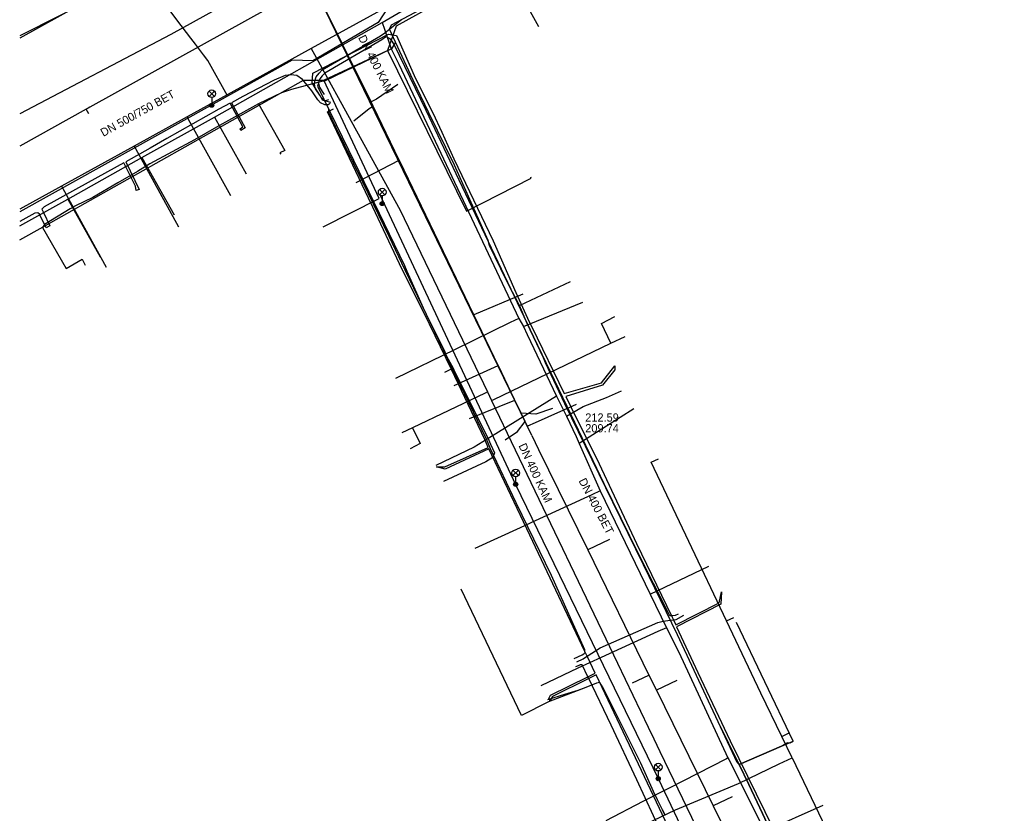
# Model space of a CAD drawing. Extents: x -595540 to -593988, y -1160850 to -1159202.
# Drawn here: x -595539.6 to -595443.1, y -1159905.6 to -1159828.2 of the extents above; entities that cross this region are included whole.
import ezdxf

# ---------------------------------------------------------------- set-up
doc = ezdxf.new("R2010")
doc.units = 0
for name, color, linetype in [('BVK-JEDNOTNA_popisy', 7, 'Continuous'), ('BVK-JEDNOTNA_trasa sítě', 7, 'Continuous'), ('BVK-KANALIZACE_ vyřazená trasa sítě', 7, 'Continuous'), ('BVK-VODOVOD_trasa sítě', 7, 'Continuous'), ('CETIN_kabel podzemní', 7, 'Continuous'), ('DESTOVA_trasa neprovozované sítě', 7, 'Continuous'), ('DPMB_trolejové vedení-nosné lano', 7, 'Continuous'), ('DSP-SDEL-VODAFONE_kabel', 7, 'Continuous'), ('EON-NN_kabel', 7, 'Continuous'), ('EON-NN_kabel zrušené sítě', 7, 'Continuous'), ('INNOGY-NTL_trasa sítě', 7, 'Continuous'), ('JEDNOTNA_trasa neprovozované sítě', 7, 'Continuous'), ('TSB_kabel VO', 7, 'Continuous'), ('TSB_lampy VO', 7, 'Continuous')]:
    doc.layers.add(name, color=color, linetype=linetype)

msp = doc.modelspace()

# ---------------------------------------------------------------- linework, layer by layer
at = {"layer": 'BVK-JEDNOTNA_popisy'}
msp.add_line((-595484.421, -1159867.503), (-595484.421, -1159867.503), dxfattribs=at)
at = {"layer": 'BVK-JEDNOTNA_trasa sítě'}
msp.add_line((-595489.644, -1159868.747), (-595488.983, -1159870.093), dxfattribs=at)
for points in [[(-595511.04, -1159824.63), (-595532.734, -1159836.688), (-595532.924, -1159836.794), (-595533.092, -1159836.887), (-595539.58, -1159840.492)], [(-595489.644, -1159868.747), (-595489.975, -1159868.019), (-595490.07, -1159867.811), (-595490.275, -1159867.386), (-595490.281, -1159867.373), (-595490.648, -1159866.611), (-595490.678, -1159866.548), (-595491.292, -1159865.274), (-595491.316, -1159865.224), (-595492.895, -1159861.944), (-595492.909, -1159861.916), (-595495.295, -1159856.959), (-595495.298, -1159856.952), (-595502.517, -1159841.96), (-595502.563, -1159841.864), (-595505.072, -1159836.653), (-595505.101, -1159836.593), (-595505.298, -1159836.184), (-595505.309, -1159836.161), (-595511.04, -1159824.63)], [(-595488.983, -1159870.093), (-595484.176, -1159879.883), (-595478.211, -1159892.113), (-595477.472, -1159893.603), (-595471.94, -1159904.894), (-595468.956, -1159910.953)]]:
    msp.add_lwpolyline(points, dxfattribs=at)
at = {"layer": 'BVK-KANALIZACE_ vyřazená trasa sítě'}
for q in [(-595511.04, -1159824.63), (-595488.983, -1159870.093)]:
    msp.add_line((-595489.644, -1159868.747), q, dxfattribs=at)
at = {"layer": 'BVK-VODOVOD_trasa sítě'}
for p, q in [((-595511.159, -1159830.977), (-595511.002, -1159831.262)), ((-595477.135, -1159899.573), (-595450.467, -1159955.172))]:
    msp.add_line(p, q, dxfattribs=at)
for points in [[(-595437.122, -1159790.178), (-595442.403, -1159793.089), (-595456.149, -1159800.664), (-595462.821, -1159804.341), (-595470.292, -1159808.458), (-595479.901, -1159813.753), (-595489.28, -1159818.921), (-595493.235, -1159821.101), (-595511.159, -1159830.977)], [(-595493.235, -1159821.101), (-595493.076, -1159821.389), (-595488.975, -1159828.832)], [(-595511.159, -1159830.977), (-595518.058, -1159834.778), (-595519.349, -1159835.49), (-595523.262, -1159837.646), (-595528.433, -1159840.496), (-595535.504, -1159844.393), (-595539.58, -1159846.639)], [(-595511.002, -1159831.262), (-595502.48, -1159846.732), (-595493.965, -1159864.484), (-595493.565, -1159865.318), (-595491.25, -1159870.144)], [(-595523.262, -1159837.646), (-595523.139, -1159837.869), (-595519.03, -1159845.326)], [(-595528.433, -1159840.496), (-595528.308, -1159840.724), (-595524.089, -1159848.379)], [(-595535.504, -1159844.393), (-595535.384, -1159844.612), (-595531.152, -1159852.291)], [(-595481.924, -1159859.734), (-595482.847, -1159857.81), (-595481.528, -1159857.128)], [(-595493.565, -1159865.318), (-595493.333, -1159865.207), (-595481.924, -1159859.734), (-595480.527, -1159859.064)], [(-595493.965, -1159864.484), (-595494.185, -1159864.59), (-595501.268, -1159867.987), (-595502.317, -1159868.49)], [(-595501.268, -1159867.987), (-595500.529, -1159869.528), (-595501.491, -1159870.041)], [(-595491.25, -1159870.144), (-595481.269, -1159890.953), (-595478.272, -1159897.202), (-595477.725, -1159898.342), (-595477.135, -1159899.573)]]:
    msp.add_lwpolyline(points, dxfattribs=at)
at = {"layer": 'CETIN_kabel podzemní'}
for points in [[(-595466.83, -1159808.85), (-595469.25, -1159810.19), (-595502.85, -1159828.77), (-595503.7, -1159831.15)], [(-595509.93, -1159834.07), (-595503.7, -1159831.15)], [(-595503.7, -1159831.15), (-595495.99, -1159846.84), (-595489.69, -1159843.62), (-595489.74, -1159843.53)], [(-595539.58, -1159849.627), (-595537.29, -1159848.38), (-595511.9, -1159834.04), (-595509.93, -1159834.07)], [(-595510, -1159848.375), (-595504.53, -1159845.59), (-595509.93, -1159834.07)], [(-595470.65, -1159886.83), (-595477.99, -1159871.34), (-595477.26, -1159871)], [(-595488.02, -1159894.73), (-595490.649, -1159896.057), (-595496.531, -1159883.724)], [(-595470.65, -1159886.83), (-595469.93, -1159886.49)], [(-595467.28, -1159893.87), (-595470.65, -1159886.83)], [(-595464.14, -1159898.57), (-595469.68, -1159887)], [(-595483, -1159892.85), (-595483.31, -1159892.9), (-595484.37, -1159893.34), (-595488.02, -1159894.73)], [(-595476.89, -1159905.26), (-595477.37, -1159904.3), (-595477.77, -1159903.49), (-595479, -1159900.7), (-595482.67, -1159893.36), (-595483, -1159892.85)], [(-595465.25, -1159898.1), (-595467.28, -1159893.87)], [(-595469.4, -1159900.85), (-595471.39, -1159896.82)], [(-595465.25, -1159898.1), (-595464.53, -1159897.76)], [(-595469.4, -1159900.85), (-595465.27, -1159899.06), (-595464.14, -1159898.57)], [(-595464.25, -1159900.18), (-595465.25, -1159898.1)], [(-595465.51, -1159900.78), (-595464.25, -1159900.18)], [(-595464.25, -1159900.18), (-595459.45, -1159910.18)], [(-595480.65, -1159907.69), (-595475.61, -1159905.26), (-595469.48, -1159902.69), (-595465.51, -1159900.78)], [(-595468.47, -1159902.8), (-595469.4, -1159900.85)], [(-595453.23, -1159934.47), (-595455.24, -1159930.24), (-595456.16, -1159928.54), (-595456.44, -1159927.74), (-595459.54, -1159921.22), (-595463.25, -1159913.8), (-595463.85, -1159912.58), (-595466.23, -1159907.64), (-595466.64, -1159906.67), (-595467.4, -1159905.06), (-595468.47, -1159902.8)], [(-595476.66, -1159905.72), (-595476.89, -1159905.26)]]:
    msp.add_lwpolyline(points, dxfattribs=at)
at = {"layer": 'DESTOVA_trasa neprovozované sítě'}
for p, q in [((-595480.89, -1159805.15), (-595524.86, -1159829.61)), ((-595524.86, -1159829.61), (-595539.58, -1159837.353))]:
    msp.add_line(p, q, dxfattribs=at)
for points in [[(-595502.69, -1159834.48), (-595504.792, -1159835.918), (-595505.309, -1159836.161)], [(-595506.983, -1159838.024), (-595505.493, -1159836.834), (-595505.101, -1159836.593)], [(-595487.61, -1159866.11), (-595489.242, -1159866.666), (-595490.678, -1159866.548)], [(-595492.24, -1159869.15), (-595491.034, -1159868.338), (-595490.281, -1159867.373)]]:
    msp.add_lwpolyline(points, dxfattribs=at)
at = {"layer": 'DPMB_trolejové vedení-nosné lano'}
for points in [[(-595527.852, -1159823.765), (-595539.58, -1159829.737)], [(-595519.316, -1159835.587), (-595521.247, -1159832.125), (-595521.654, -1159831.582), (-595522.425, -1159830.546), (-595522.886, -1159829.942), (-595524.257, -1159828.168), (-595524.804, -1159827.43), (-595525.366, -1159826.742), (-595525.895, -1159826.144), (-595527.852, -1159823.765)]]:
    msp.add_lwpolyline(points, dxfattribs=at)
at = {"layer": 'DSP-SDEL-VODAFONE_kabel'}
for p, q in [((-595503.31, -1159828.64), (-595498.7, -1159826.17)), ((-595503.51, -1159829.06), (-595503.31, -1159828.64)), ((-595502.93, -1159830.34), (-595503.51, -1159829.06)), ((-595503.33, -1159830.98), (-595509.78, -1159834.13)), ((-595502.93, -1159830.34), (-595503.33, -1159830.98)), ((-595501.2, -1159834.04), (-595502.93, -1159830.34)), ((-595499.67, -1159837.25), (-595501.2, -1159834.04)), ((-595513.08, -1159834.97), (-595514.04, -1159835.29)), ((-595510.4, -1159834.25), (-595513.08, -1159834.97)), ((-595510.4, -1159834.25), (-595510.55, -1159834.64)), ((-595510.55, -1159834.64), (-595507.53, -1159840.85)), ((-595509.78, -1159834.13), (-595510.4, -1159834.25)), ((-595514.04, -1159835.29), (-595516.29, -1159836.36)), ((-595516.29, -1159836.36), (-595520.38, -1159838.64)), ((-595516.29, -1159836.36), (-595513.72, -1159840.91)), ((-595497.19, -1159842.36), (-595499.67, -1159837.25)), ((-595520.38, -1159838.64), (-595522.55, -1159839.89)), ((-595522.55, -1159839.89), (-595526.91, -1159842.23)), ((-595513.72, -1159840.91), (-595514.21, -1159841.15)), ((-595514.21, -1159841.15), (-595514.13, -1159841.28)), ((-595507.53, -1159840.85), (-595502.06, -1159852.15)), ((-595526.91, -1159842.23), (-595528.11, -1159842.98)), ((-595493.88, -1159849.69), (-595497.19, -1159842.36)), ((-595528.11, -1159842.98), (-595530.02, -1159844.08)), ((-595530.02, -1159844.08), (-595532.46, -1159845.5)), ((-595532.46, -1159845.5), (-595534.15, -1159846.33)), ((-595534.65, -1159846.61), (-595537.17, -1159848.13)), ((-595534.15, -1159846.33), (-595534.65, -1159846.61)), ((-595537.17, -1159848.13), (-595537.35, -1159848.42)), ((-595537.35, -1159848.42), (-595535.04, -1159852.44)), ((-595493.75, -1159850.18), (-595493.88, -1159849.69)), ((-595492.09, -1159853.61), (-595493.75, -1159850.18)), ((-595535.04, -1159852.44), (-595533.51, -1159851.54)), ((-595533.51, -1159851.54), (-595533.19, -1159852.11)), ((-595502.06, -1159852.15), (-595501.81, -1159852.71)), ((-595501.81, -1159852.71), (-595500.09, -1159856.57)), ((-595491.88, -1159854.07), (-595492.09, -1159853.61)), ((-595490.83, -1159856.06), (-595491.88, -1159854.07)), ((-595490.83, -1159856.06), (-595485.86, -1159853.7)), ((-595490.08, -1159857.79), (-595490.83, -1159856.06)), ((-595500.09, -1159856.57), (-595498.18, -1159860.42)), ((-595489.8, -1159858.42), (-595490.08, -1159857.79)), ((-595488.5, -1159861.14), (-595489.8, -1159858.42)), ((-595498.18, -1159860.42), (-595497.95, -1159861)), ((-595497.95, -1159861), (-595497.32, -1159862.17)), ((-595488.31, -1159861.63), (-595488.5, -1159861.14)), ((-595486.4, -1159865.63), (-595488.31, -1159861.63)), ((-595497.32, -1159862.17), (-595498.15, -1159862.58)), ((-595497.32, -1159862.17), (-595497.16, -1159862.5)), ((-595497.16, -1159862.5), (-595493.91, -1159868.96)), ((-595481.73, -1159875.24), (-595486.4, -1159865.63)), ((-595493.91, -1159868.96), (-595493.66, -1159869.58)), ((-595493.66, -1159869.58), (-595493.26, -1159870.42)), ((-595493.26, -1159870.42), (-595493.42, -1159870.87)), ((-595494.13, -1159871.3), (-595498.25, -1159873.24)), ((-595493.42, -1159870.87), (-595494.13, -1159871.3)), ((-595478.752, -1159881.347), (-595481.73, -1159875.24)), ((-595475.42, -1159888.18), (-595478.752, -1159881.347)), ((-595469.61, -1159900.64), (-595475.42, -1159888.18)), ((-595469.4, -1159900.85), (-595469.61, -1159900.64))]:
    msp.add_line(p, q, dxfattribs=at)
for points in [[(-595476.648, -1159905.745), (-595476.889, -1159905.263), (-595477.37, -1159904.3), (-595477.77, -1159903.49), (-595479, -1159900.7), (-595482.67, -1159893.36), (-595483, -1159892.85), (-595483.31, -1159892.9), (-595484.37, -1159893.34), (-595485.13, -1159893.63), (-595486.46, -1159894.01), (-595488.114, -1159894.524)], [(-595464.154, -1159898.61), (-595464.45, -1159898.75), (-595464.69, -1159898.74), (-595465.27, -1159899.06), (-595469.4, -1159900.85), (-595468.472, -1159902.803), (-595467.4, -1159905.06), (-595466.64, -1159906.67)], [(-595476.889, -1159905.263), (-595476.66, -1159905.72)]]:
    msp.add_lwpolyline(points, dxfattribs=at)
at = {"layer": 'EON-NN_kabel'}
for points in [[(-595509.462, -1159835.964), (-595509.764, -1159836.076), (-595509.985, -1159835.957), (-595510.177, -1159835.748), (-595510.327, -1159835.519), (-595510.735, -1159834.897), (-595510.753, -1159834.807), (-595510.831, -1159834.422), (-595510.814, -1159834.136), (-595510.658, -1159833.739), (-595510.385, -1159833.386), (-595510.072, -1159833.057), (-595507.829, -1159831.742), (-595504.405, -1159829.735), (-595503.98, -1159829.426), (-595502.357, -1159828.143)], [(-595509.249, -1159836.237), (-595510.01, -1159836.049), (-595510.327, -1159835.519), (-595510.753, -1159834.807), (-595511.056, -1159834.301), (-595510.982, -1159833.384), (-595507.829, -1159831.742), (-595503.623, -1159829.552), (-595502.837, -1159829.689), (-595500.988, -1159833.889), (-595499.275, -1159837.248), (-595498.427, -1159839.143), (-595497.256, -1159841.723), (-595493.404, -1159849.719), (-595491.194, -1159854.77), (-595489.889, -1159857.652), (-595489.634, -1159858.126), (-595486.491, -1159864.62), (-595482.837, -1159863.599), (-595481.539, -1159861.923), (-595481.525, -1159862.333), (-595482.753, -1159863.838), (-595486.33, -1159864.939), (-595485.791, -1159866.012), (-595483.066, -1159871.512), (-595479.438, -1159879.272), (-595476.004, -1159886.342), (-595475.814, -1159886.733), (-595475.588, -1159887.198), (-595471.358, -1159885.059), (-595471.133, -1159883.978), (-595471.183, -1159885.208), (-595475.532, -1159887.41), (-595473.443, -1159891.874), (-595470.273, -1159898.526), (-595466.068, -1159907.152)], [(-595509.291, -1159836.334), (-595509.487, -1159836.451), (-595509.84, -1159836.477), (-595510.241, -1159836.281), (-595510.51, -1159835.983), (-595511.085, -1159835.092), (-595511.987, -1159834.004), (-595512.539, -1159833.583), (-595513.143, -1159833.544), (-595513.705, -1159833.596), (-595514.773, -1159834.054), (-595517.825, -1159835.651)], [(-595517.825, -1159835.651), (-595518.923, -1159836.254), (-595517.611, -1159838.698), (-595518.008, -1159838.951), (-595518.091, -1159838.796), (-595517.825, -1159838.615), (-595519.06, -1159836.297), (-595519.606, -1159836.583)], [(-595519.606, -1159836.583), (-595520.16, -1159836.873), (-595525.234, -1159839.754)], [(-595487.92, -1159894.517), (-595487.978, -1159894.401), (-595487.812, -1159894.074), (-595484.166, -1159892.294), (-595483.445, -1159891.942), (-595484.231, -1159890.276), (-595484.448, -1159889.818), (-595489.814, -1159878.453), (-595493.831, -1159870.05), (-595498.084, -1159872.009), (-595498.946, -1159871.804), (-595498.102, -1159871.791), (-595493.895, -1159869.906), (-595494.21, -1159869.124), (-595497.46, -1159862.28), (-595500.133, -1159856.783), (-595502.288, -1159852.542), (-595505.145, -1159846.446), (-595505.564, -1159845.57), (-595509.564, -1159837.156), (-595509.437, -1159837.092), (-595508.965, -1159836.856)], [(-595525.234, -1159839.754), (-595526.864, -1159840.679), (-595529.242, -1159842.025), (-595527.924, -1159844.722), (-595528.229, -1159844.815)], [(-595528.229, -1159844.815), (-595528.292, -1159844.385), (-595529.426, -1159842.132), (-595532.921, -1159844.027), (-595537.215, -1159846.424), (-595537.438, -1159846.648), (-595537.262, -1159846.98), (-595536.657, -1159848.28), (-595536.779, -1159848.334), (-595536.83, -1159848.36), (-595536.886, -1159848.391), (-595537.019, -1159848.463), (-595537.649, -1159847.142), (-595537.823, -1159847), (-595538.116, -1159847.051), (-595539.58, -1159847.838)], [(-595471.222, -1159930.124), (-595469.868, -1159929.427), (-595466.271, -1159927.788), (-595466.817, -1159926.626), (-595470.161, -1159919.514), (-595473.614, -1159912.708), (-595477.174, -1159905.132), (-595483.356, -1159892.097), (-595484.086, -1159892.459), (-595487.625, -1159894.211), (-595487.864, -1159894.642), (-595487.92, -1159894.517)]]:
    msp.add_lwpolyline(points, dxfattribs=at)
at = {"layer": 'EON-NN_kabel zrušené sítě'}
for points in [[(-595475.364, -1159886.16), (-595475.654, -1159886.313), (-595475.884, -1159886.347), (-595476.004, -1159886.342), (-595476.166, -1159886.335), (-595476.347, -1159886.014), (-595479.232, -1159880.297), (-595482.587, -1159873.445), (-595485.796, -1159866.719), (-595489.427, -1159859.127), (-595492.916, -1159851.809), (-595496.73, -1159843.81), (-595499.943, -1159837.013), (-595503.074, -1159830.559), (-595503.248, -1159830.262), (-595503.466, -1159830.02), (-595503.796, -1159829.838), (-595503.92, -1159829.872), (-595504.269, -1159830.119), (-595509.82, -1159833.37), (-595510.072, -1159833.634), (-595510.3, -1159833.927), (-595510.416, -1159834.195), (-595510.428, -1159834.391), (-595510.352, -1159834.745), (-595510.084, -1159835.152), (-595509.883, -1159835.45)], [(-595485.512, -1159890.508), (-595484.711, -1159890.141), (-595484.557, -1159890.047), (-595484.445, -1159889.918), (-595484.448, -1159889.818), (-595484.452, -1159889.655), (-595487.723, -1159882.412), (-595491.158, -1159875.292), (-595493.666, -1159870.04), (-595494.063, -1159869.108), (-595496.164, -1159864.688), (-595502.001, -1159852.606), (-595503.564, -1159849.31), (-595506.13, -1159844.017), (-595508.763, -1159838.635), (-595509.436, -1159837.22), (-595509.437, -1159837.092), (-595509.438, -1159836.925)], [(-595485.23, -1159890.825), (-595484.617, -1159890.533), (-595484.285, -1159890.312), (-595484.231, -1159890.276), (-595482.981, -1159889.448), (-595477.325, -1159886.975), (-595476.805, -1159886.847), (-595476.135, -1159886.766), (-595475.814, -1159886.733), (-595475.556, -1159886.706), (-595474.799, -1159886.284)], [(-595474.445, -1159931.083), (-595474.696, -1159930.651), (-595474.692, -1159930.394), (-595474.688, -1159930.182), (-595474.475, -1159929.858), (-595474.193, -1159929.721), (-595471, -1159928.335), (-595468.397, -1159926.92), (-595468.227, -1159926.586), (-595468.206, -1159926.269), (-595468.316, -1159925.949), (-595469.32, -1159924.208), (-595469.867, -1159922.812), (-595471.191, -1159919.29), (-595474.141, -1159913.19), (-595477.754, -1159905.841), (-595479.378, -1159902.331), (-595481.884, -1159897.016), (-595484.086, -1159892.459), (-595484.166, -1159892.294), (-595484.728, -1159891.13), (-595484.933, -1159891.13), (-595485.112, -1159891.207), (-595485.384, -1159891.309)]]:
    msp.add_lwpolyline(points, dxfattribs=at)
at = {"layer": 'INNOGY-NTL_trasa sítě'}
for points in [[(-595539.58, -1159848.273), (-595537.82, -1159847.31), (-595534.9, -1159845.67), (-595527.66, -1159841.61), (-595520.6, -1159837.66), (-595504.22, -1159828.43), (-595497.05, -1159824.21), (-595491.45, -1159821.13), (-595490.49, -1159820.6), (-595490.13, -1159820.41), (-595488.81, -1159819.68), (-595481.02, -1159815.42), (-595476.9, -1159813.16), (-595469.61, -1159809.17), (-595465.4, -1159806.86), (-595457.95, -1159802.78), (-595452.83, -1159799.98), (-595449.43, -1159798.12), (-595447.37, -1159797), (-595435.92, -1159790.7)], [(-595504.22, -1159828.43), (-595504.004, -1159829.072), (-595503.36, -1159830.98), (-595502.59, -1159832.49), (-595490.89, -1159857.3), (-595490.43, -1159858.1), (-595490.08, -1159858.89), (-595487.21, -1159864.9), (-595486.24, -1159866.84), (-595485.32, -1159868.83), (-595485.03, -1159869.51), (-595482.95, -1159874.15), (-595478.09, -1159884.22), (-595476.51, -1159887.51), (-595475.28, -1159889.87), (-595470.5, -1159900.21), (-595470.42, -1159900.37), (-595466.89, -1159907.36), (-595459.32, -1159923.13), (-595457.51, -1159927.02), (-595448.55, -1159945.71), (-595448.22, -1159946.4)], [(-595520.6, -1159837.66), (-595517.5, -1159843.21)], [(-595527.66, -1159841.61), (-595524.53, -1159847.21)], [(-595534.9, -1159845.67), (-595531.74, -1159851.31)], [(-595490.43, -1159858.1), (-595484.66, -1159855.71)], [(-595490.89, -1159857.3), (-595491.73, -1159857.72), (-595497.16, -1159860.36), (-595502.92, -1159863.18)], [(-595487.21, -1159864.9), (-595487.92, -1159865.33), (-595493.14, -1159868.56), (-595495.27, -1159869.86), (-595498.99, -1159871.66)], [(-595486.24, -1159866.84), (-595484.61, -1159865.92), (-595482.36, -1159865.03), (-595482.07, -1159864.89), (-595480.88, -1159864.36)], [(-595479.69, -1159866.14), (-595485.03, -1159869.51)], [(-595482.95, -1159874.15), (-595483.79, -1159874.53), (-595489.3, -1159877.07), (-595490.78, -1159877.75), (-595495.19, -1159879.75)], [(-595478.09, -1159884.22), (-595472.37, -1159881.5)], [(-595476.51, -1159887.51), (-595477.34, -1159887.88), (-595482.86, -1159890.4), (-595485.16, -1159891.45), (-595488.76, -1159893.16)], [(-595470.5, -1159900.21), (-595470.64, -1159900.28), (-595476.31, -1159903.18), (-595478.79, -1159904.46), (-595482.41, -1159906.33)], [(-595466.89, -1159907.36), (-595461.21, -1159904.8)]]:
    msp.add_lwpolyline(points, dxfattribs=at)
at = {"layer": 'JEDNOTNA_trasa neprovozované sítě'}
for p, q in [((-595532.849, -1159837.324), (-595533.092, -1159836.887)), ((-595506.752, -1159844.041), (-595502.563, -1159841.864)), ((-595490.497, -1159854.928), (-595495.295, -1159856.959)), ((-595497.209, -1159863.852), (-595492.909, -1159861.916)), ((-595495.727, -1159867.085), (-595491.292, -1159865.274)), ((-595482.058, -1159878.875), (-595484.176, -1159879.883)), ((-595479.813, -1159892.881), (-595478.211, -1159892.113)), ((-595475.488, -1159892.659), (-595477.472, -1159893.603)), ((-595470.079, -1159904.007), (-595471.94, -1159904.894))]:
    msp.add_line(p, q, dxfattribs=at)
msp.add_lwpolyline([(-595485.305, -1159865.714), (-595489.322, -1159867.501), (-595490.07, -1159867.811)], dxfattribs=at)
at = {"layer": 'TSB_kabel VO'}
for points in [[(-595457.028, -1159783.434), (-595456.984, -1159783.745), (-595476.11, -1159794.74), (-595539.58, -1159829.947)], [(-595432.015, -1159798.075), (-595431.631, -1159797.661), (-595435.116, -1159790.336), (-595435.707, -1159790.159), (-595436.96, -1159789.52), (-595438.7, -1159789.81), (-595478.998, -1159813.538), (-595503.04, -1159825.96), (-595504.63, -1159828.42), (-595510.99, -1159832.18), (-595513.023, -1159832.111), (-595539.58, -1159846.908)], [(-595504.48, -1159845.15), (-595491.21, -1159873.51), (-595477.31, -1159902.21), (-595464.01, -1159930.21), (-595458.03, -1159943.08), (-595457.53, -1159947.1), (-595458.79, -1159950.04), (-595461.75, -1159952.21), (-595458.41, -1159959), (-595456.96, -1159958.24), (-595454.11, -1159961.8)]]:
    msp.add_lwpolyline(points, dxfattribs=at)
at = {"layer": 'TSB_lampy VO'}
for p, q in [((-595521.12, -1159835.643), (-595520.59, -1159835.113)), ((-595521.12, -1159835.113), (-595520.59, -1159835.643)), ((-595521.12, -1159835.643), (-595520.59, -1159835.113)), ((-595521.12, -1159835.113), (-595520.59, -1159835.643)), ((-595520.855, -1159835.753), (-595520.855, -1159836.503)), ((-595520.855, -1159835.753), (-595520.855, -1159836.503)), ((-595504.495, -1159845.24), (-595503.965, -1159844.71)), ((-595504.495, -1159844.71), (-595503.965, -1159845.24)), ((-595504.495, -1159845.24), (-595503.965, -1159844.71)), ((-595504.495, -1159844.71), (-595503.965, -1159845.24)), ((-595504.23, -1159845.35), (-595504.23, -1159846.1)), ((-595504.23, -1159845.35), (-595504.23, -1159846.1)), ((-595491.475, -1159872.65), (-595490.945, -1159872.12)), ((-595491.475, -1159872.12), (-595490.945, -1159872.65)), ((-595491.475, -1159872.65), (-595490.945, -1159872.12)), ((-595491.475, -1159872.12), (-595490.945, -1159872.65)), ((-595491.21, -1159872.76), (-595491.21, -1159873.51)), ((-595491.21, -1159872.76), (-595491.21, -1159873.51)), ((-595477.565, -1159901.37), (-595477.035, -1159900.84)), ((-595477.565, -1159900.84), (-595477.035, -1159901.37)), ((-595477.565, -1159901.37), (-595477.035, -1159900.84)), ((-595477.565, -1159900.84), (-595477.035, -1159901.37)), ((-595477.3, -1159901.48), (-595477.3, -1159902.23)), ((-595477.3, -1159901.48), (-595477.3, -1159902.23))]:
    msp.add_line(p, q, dxfattribs=at)
for centre, radius in [((-595520.855, -1159835.378), 0.375), ((-595520.855, -1159835.378), 0.375), ((-595520.855, -1159836.503), 0.2), ((-595520.855, -1159836.503), 0.2), ((-595520.855, -1159836.503), 0.145), ((-595520.855, -1159836.503), 0.145), ((-595520.855, -1159836.503), 0.0876), ((-595520.855, -1159836.503), 0.0876), ((-595504.23, -1159844.975), 0.375), ((-595504.23, -1159844.975), 0.375), ((-595504.23, -1159846.1), 0.2), ((-595504.23, -1159846.1), 0.2), ((-595504.23, -1159846.1), 0.145), ((-595504.23, -1159846.1), 0.145), ((-595504.23, -1159846.1), 0.0876), ((-595504.23, -1159846.1), 0.0876), ((-595491.21, -1159872.385), 0.375), ((-595491.21, -1159872.385), 0.375), ((-595491.21, -1159873.51), 0.2), ((-595491.21, -1159873.51), 0.2), ((-595491.21, -1159873.51), 0.145), ((-595491.21, -1159873.51), 0.145), ((-595491.21, -1159873.51), 0.0876), ((-595491.21, -1159873.51), 0.0876), ((-595477.3, -1159901.105), 0.375), ((-595477.3, -1159901.105), 0.375), ((-595477.3, -1159902.23), 0.2), ((-595477.3, -1159902.23), 0.2), ((-595477.3, -1159902.23), 0.145), ((-595477.3, -1159902.23), 0.145), ((-595477.3, -1159902.23), 0.0876), ((-595477.3, -1159902.23), 0.0876)]:
    msp.add_circle(centre, radius, dxfattribs=at)

# ---------------------------------------------------------------- texts
at = {"layer": 'BVK-JEDNOTNA_popisy'}
for s, rotation, p in [('DN 400 KAM', 296.96413, (-595506.6, -1159829.895)), ('DN 500/750 BET', 29.07203, (-595531.432, -1159839.597)), ('DN 400 KAM', 294.82372, (-595490.951, -1159869.717)), ('DN 400 BET', 297.73443, (-595485.096, -1159873.153))]:
    msp.add_text(s, height=0.8, rotation=rotation, dxfattribs=at).set_placement(p)
for s, p in [('212.59', (-595484.421, -1159867.378)), ('209.74', (-595484.421, -1159868.428))]:
    msp.add_text(s, height=0.8, dxfattribs=at).set_placement(p)

doc.saveas('drawing.dxf')
